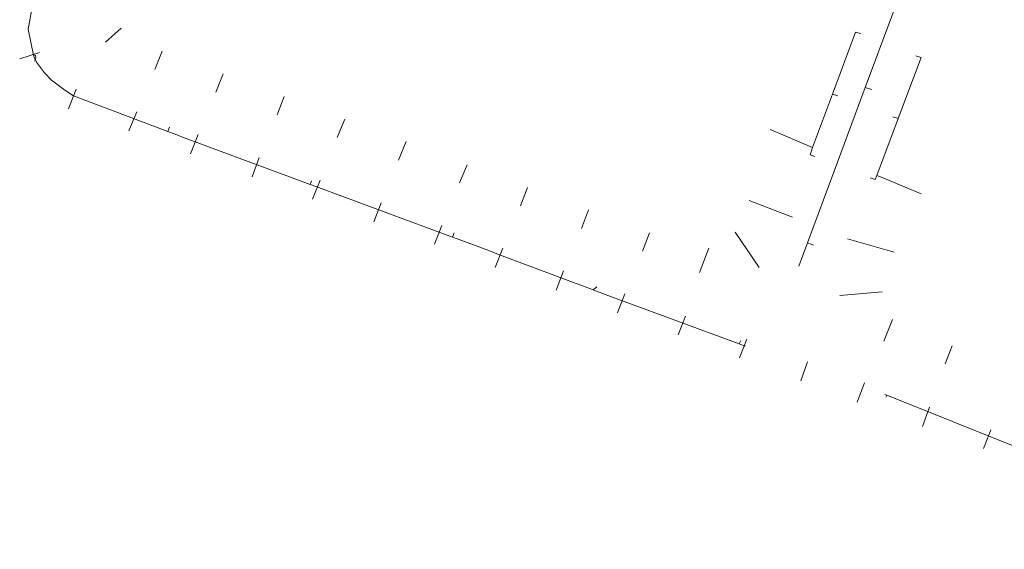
# Model space of a CAD drawing. Header units: metres. Extents: x 124576 to 133557, y 395865 to 402386.
# Tile 388 of 447: x 132543 to 132770, y 400646 to 400768. Entities that reach past the tile are written whole.
import ezdxf

# ---------------------------------------------------------------- set-up
doc = ezdxf.new("R2010")
doc.units = ezdxf.units.M
doc.header["$MEASUREMENT"] = 0
doc.layers.add('LG_Laag_Spanning_Enexis_Netbeheer_BV', color=7, linetype='Continuous', lineweight=13, true_color=0x960000)
doc.layers.add('LG_Riool_Vrij_Verval_Gemeente_Tilburg_Ruimtelijke_Uitvoering', color=7, linetype='Continuous', lineweight=13, true_color=0xca00a0)

msp = doc.modelspace()

# ---------------------------------------------------------------- linework, layer by layer
at = {"layer": 'LG_Laag_Spanning_Enexis_Netbeheer_BV'}
for p, q in [((132737.93, 400752.61), (132739.4, 400752.15)), ((132577.08, 400742.48), (132577.24, 400742.89)), ((132642.7, 400718.11), (132643.08, 400719.12)), ((132724.61, 400716.84), (132725.46, 400716.5)), ((132725.46, 400716.5), (132726, 400716.29)), ((132675.2, 400705.94), (132676, 400706.66)), ((132708.87, 400693.49), (132709.18, 400694.31)), ((132742.87, 400681.68), (132742.69, 400681.21))]:
    msp.add_line(p, q, dxfattribs=at)
at = {"layer": 'LG_Laag_Spanning_Enexis_Netbeheer_BV', "flags": 128}
for points in [[(132592.39, 400897.83), (132579.08, 400861.28), (132578.61, 400860), (132571.71, 400841.2), (132570.5, 400837.95), (132565.68, 400824.98), (132565.59, 400824.74), (132553.14, 400791.27), (132552.27, 400788.94), (132551.24, 400786.17), (132546.98, 400774.74), (132545.96, 400772), (132545.96, 400771.99), (132544.89, 400766.01), (132546.06, 400760.04), (132546.17, 400759.79), (132546.27, 400759.54)], [(132592.39, 400897.83), (132579.08, 400861.28), (132578.61, 400860), (132571.71, 400841.2), (132570.5, 400837.95), (132565.68, 400824.98), (132565.59, 400824.74), (132553.14, 400791.27), (132552.27, 400788.94), (132551.24, 400786.17), (132546.98, 400774.74), (132545.96, 400772), (132545.96, 400771.99), (132544.89, 400766.01), (132546.06, 400760.04), (132546.17, 400759.79), (132546.27, 400759.54)], [(132722.6, 400711.45), (132724.61, 400716.84), (132730.76, 400733.34), (132737.93, 400752.61), (132750.66, 400786.77)], [(132722.6, 400711.45), (132724.61, 400716.84), (132730.76, 400733.34), (132737.93, 400752.61), (132750.66, 400786.77)], [(132546.06, 400760.04), (132546.28, 400760.11), (132546.55, 400759.96), (132546.58, 400759.84), (132546.64, 400759.65), (132546.64, 400759.45), (132546.59, 400759.31)], [(132546.27, 400759.54), (132546.53, 400758.98), (132546.81, 400758.44), (132548.6, 400756), (132550.27, 400754.31), (132553.34, 400752.02), (132555.34, 400750.71), (132577.08, 400742.48), (132577.3, 400742.4), (132577.49, 400742.33), (132579.35, 400741.6), (132580.08, 400741.31), (132581.94, 400740.6), (132609.88, 400730.26), (132611.23, 400729.76), (132642.7, 400718.11), (132644.05, 400717.61), (132651.09, 400715), (132652.96, 400714.3), (132675.2, 400705.94), (132676.08, 400705.61), (132677.03, 400705.25), (132677.95, 400704.91), (132708.87, 400693.49), (132710.15, 400693.02), (132710.22, 400692.99)], [(132546.27, 400759.54), (132546.53, 400758.98), (132546.81, 400758.44), (132548.6, 400756), (132550.27, 400754.31), (132553.34, 400752.02), (132555.34, 400750.71), (132577.08, 400742.48), (132577.3, 400742.4), (132577.49, 400742.33), (132579.35, 400741.6), (132580.08, 400741.31), (132581.94, 400740.6), (132609.88, 400730.26), (132611.23, 400729.76), (132642.7, 400718.11), (132644.05, 400717.61), (132651.09, 400715), (132652.96, 400714.3), (132675.2, 400705.94), (132676.08, 400705.61), (132677.03, 400705.25), (132677.95, 400704.91), (132708.87, 400693.49), (132710.15, 400693.02), (132710.22, 400692.99)], [(132546.59, 400759.31), (132546.54, 400759.16), (132546.36, 400758.66)], [(132577.24, 400742.89), (132577.3, 400743.06), (132577.45, 400743.46)], [(132609.88, 400730.26), (132610.11, 400730.88), (132610.18, 400731.07)], [(132831.64, 400646.17), (132830.9, 400646.6), (132829.11, 400647.48), (132828.32, 400647.79), (132826.57, 400648.73), (132825.67, 400649.37), (132823.92, 400650.31), (132823.84, 400650.34), (132821.6, 400651.21), (132809.63, 400655.76), (132808.79, 400656.07), (132807.61, 400656.52), (132806.55, 400656.92), (132794.9, 400661.29), (132777.78, 400667.72), (132775.02, 400668.83), (132773.95, 400669.26), (132742.87, 400681.68), (132742.42, 400681.85)], [(132831.64, 400646.17), (132830.9, 400646.6), (132829.11, 400647.48), (132828.32, 400647.79), (132826.57, 400648.73), (132825.67, 400649.37), (132823.92, 400650.31), (132823.84, 400650.34), (132821.6, 400651.21), (132809.63, 400655.76), (132808.79, 400656.07), (132807.61, 400656.52), (132806.55, 400656.92), (132794.9, 400661.29), (132777.78, 400667.72), (132775.02, 400668.83), (132773.95, 400669.26), (132742.87, 400681.68), (132742.42, 400681.85)]]:
    msp.add_lwpolyline(points, dxfattribs=at)
at = {"layer": 'LG_Riool_Vrij_Verval_Gemeente_Tilburg_Ruimtelijke_Uitvoering'}
for p, q in [((132566.28, 400766.25), (132562.72, 400763.07)), ((132542.91, 400759.23), (132547.46, 400760.64)), ((132575.74, 400761.01), (132574.09, 400756.76)), ((132749.56, 400759.92), (132750.77, 400759.48)), ((132589.82, 400755.72), (132588.11, 400751.55)), ((132554.17, 400747.71), (132555.92, 400752.23)), ((132603.91, 400750.55), (132602.25, 400746.28)), ((132731.55, 400750.71), (132730.35, 400751.07)), ((132568.07, 400742.63), (132569.91, 400746.99)), ((132617.86, 400745.31), (132616.16, 400741.1)), ((132744.28, 400745.82), (132745.49, 400745.43)), ((132582.29, 400737.3), (132584.06, 400741.75)), ((132725.71, 400738.74), (132715.97, 400742.91)), ((132632.06, 400740.15), (132630.23, 400735.88)), ((132725.17, 400737.05), (132726.31, 400736.67)), ((132596.49, 400732.02), (132598.16, 400736.49)), ((132646.07, 400734.79), (132644.33, 400730.64)), ((132610.43, 400726.87), (132612.18, 400731.27)), ((132740.22, 400731.4), (132739.02, 400731.78)), ((132659.99, 400729.58), (132658.42, 400725.35)), ((132624.57, 400721.66), (132626.24, 400726.03)), ((132711.11, 400726.56), (132721.13, 400722.73)), ((132674.07, 400724.42), (132672.5, 400720.09)), ((132638.59, 400716.46), (132640.27, 400720.82)), ((132688.17, 400719.07), (132686.55, 400714.85)), ((132707.91, 400719.27), (132713.41, 400711.15)), ((132744.57, 400714.63), (132733.78, 400717.74)), ((132652.55, 400711.12), (132654.31, 400715.58)), ((132701.83, 400715.58), (132699.67, 400709.97)), ((132666.6, 400705.86), (132668.34, 400710.34)), ((132680.74, 400700.67), (132682.46, 400705.08)), ((132741.83, 400705.48), (132732.02, 400704.68)), ((132694.76, 400695.58), (132696.44, 400699.88)), ((132744.17, 400699.12), (132742.18, 400694.17)), ((132708.93, 400690.29), (132710.58, 400694.62)), ((132757.97, 400693.04), (132756.33, 400688.9)), ((132723.04, 400685.02), (132724.61, 400689.39)), ((132736.08, 400680.09), (132737.73, 400684.51)), ((132751.12, 400674.49), (132752.71, 400678.95)), ((132765.2, 400669.4), (132766.86, 400673.69))]:
    msp.add_line(p, q, dxfattribs=at)
at = {"layer": 'LG_Riool_Vrij_Verval_Gemeente_Tilburg_Ruimtelijke_Uitvoering', "flags": 128}
for points in [[(132735.69, 400765.32), (132730.35, 400751.07), (132725.71, 400738.74), (132725.17, 400737.05)], [(132736.86, 400764.96), (132736.47, 400765.11), (132735.69, 400765.32)], [(132750.77, 400759.48), (132745.49, 400745.43), (132740.55, 400732.33), (132740.22, 400731.4)], [(132740.55, 400732.33), (132741.85, 400731.84), (132750.81, 400728.12)]]:
    msp.add_lwpolyline(points, dxfattribs=at)

doc.saveas('drawing.dxf')
